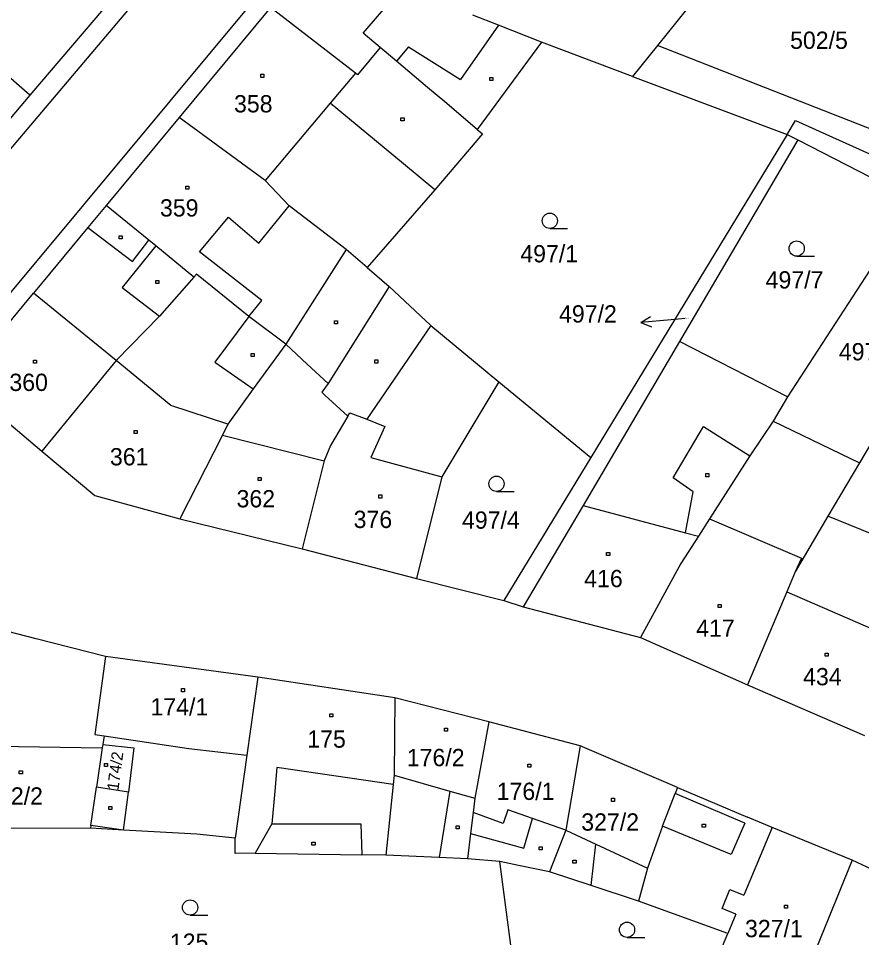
# Model space of a CAD drawing. Extents: x -795483 to -789093, y -1112258 to -1108741.
# Drawn here: x -791336.2 to -791253.2, y -1110577.6 to -1110487.2 of the extents above; entities that cross this region are included whole.
import ezdxf

# ---------------------------------------------------------------- set-up
doc = ezdxf.new("R2010")
doc.units = 0
for name, color, linetype in [('Komunikace', 7, 'Continuous'), ('Vrstva 1', 7, 'Continuous'), ('Vrstva 14', 7, 'Continuous'), ('Vrstva 15', 7, 'Continuous'), ('Vrstva 16', 7, 'Continuous'), ('Vrstva 2', 7, 'Continuous'), ('Vrstva 23', 7, 'Continuous'), ('Vrstva 25', 7, 'Continuous')]:
    doc.layers.add(name, color=color, linetype=linetype)

msp = doc.modelspace()

# ---------------------------------------------------------------- linework, layer by layer
at = {"layer": 'Komunikace'}
msp.add_line((-791270.57, -1110516.7), (-791271.95, -1110516.82), dxfattribs=at)
at = {"layer": 'Vrstva 1'}
for p, q in [((-791297.28, -1110453.09), (-791372.43, -1110541.87)), ((-791344.33, -1110522.99), (-791290.4, -1110458.27)), ((-791261.57, -1110475.29), (-791273.3, -1110489.84)), ((-791323.14, -1110480.73), (-791335.06, -1110494.73)), ((-791311.39, -1110486.1), (-791320.38, -1110496.93)), ((-791303.03, -1110492.56), (-791311.39, -1110486.1)), ((-791288.93, -1110487.85), (-791291.48, -1110486.84)), ((-791335.06, -1110494.73), (-791343.4, -1110487.5)), ((-791284.71, -1110489.52), (-791288.93, -1110487.85)), ((-791284.71, -1110489.52), (-791291.03, -1110498.09)), ((-791275.75, -1110492.88), (-791284.71, -1110489.52)), ((-791300.58, -1110490.04), (-791302.83, -1110492.72)), ((-791298.98, -1110491.38), (-791300.58, -1110490.04)), ((-791273.3, -1110489.84), (-791275.75, -1110492.88)), ((-791249.32, -1110499.24), (-791273.3, -1110489.84)), ((-791295.92, -1110493.96), (-791298.98, -1110491.38)), ((-791302.83, -1110492.72), (-791303.03, -1110492.56)), ((-791275.75, -1110492.88), (-791260.53, -1110498.59)), ((-791294.22, -1110495.38), (-791295.92, -1110493.96)), ((-791335.06, -1110494.73), (-791341.19, -1110501.91)), ((-791291.03, -1110498.09), (-791294.22, -1110495.38)), ((-791320.38, -1110496.93), (-791327.57, -1110505.59)), ((-791311.91, -1110503.12), (-791320.38, -1110496.93)), ((-791260.53, -1110498.59), (-791259.7, -1110497.22)), ((-791259.7, -1110497.22), (-791187.54, -1110529.65)), ((-791290.53, -1110498.51), (-791295.22, -1110504.03)), ((-791291.03, -1110498.09), (-791290.53, -1110498.51)), ((-791260.53, -1110498.59), (-791279.87, -1110530.35)), ((-791260.53, -1110498.59), (-791259.49, -1110499.12)), ((-791259.49, -1110499.12), (-791271.13, -1110518.96)), ((-791259.49, -1110499.12), (-791247.93, -1110505.04)), ((-791309.54, -1110505.62), (-791311.91, -1110503.12)), ((-791295.22, -1110504.03), (-791301.86, -1110511.68)), ((-791327.57, -1110505.59), (-791329.35, -1110507.73)), ((-791323.36, -1110508.98), (-791327.57, -1110505.59)), ((-791303.92, -1110509.92), (-791309.54, -1110505.62)), ((-791247.93, -1110505.04), (-791260.49, -1110524.4)), ((-791329.35, -1110507.73), (-791334.71, -1110514.19)), ((-791240.25, -1110508.45), (-791253.4, -1110530.9)), ((-791322.67, -1110509.55), (-791323.36, -1110508.98)), ((-791318.93, -1110512.64), (-791322.67, -1110509.55)), ((-791301.86, -1110511.68), (-791303.92, -1110509.92)), ((-791301.86, -1110511.68), (-791299.69, -1110513.55)), ((-791318.93, -1110512.64), (-791322.32, -1110516.47)), ((-791318.67, -1110512.34), (-791318.93, -1110512.64)), ((-791313.52, -1110516.5), (-791318.67, -1110512.34)), ((-791299.69, -1110513.55), (-791305.72, -1110523.1)), ((-791299.69, -1110513.55), (-791295.6, -1110517.39)), ((-791341.95, -1110522.96), (-791334.71, -1110514.19)), ((-791322.32, -1110516.47), (-791326.58, -1110520.82)), ((-791309.87, -1110519.22), (-791313.52, -1110516.5)), ((-791295.6, -1110517.39), (-791288.9, -1110522.91)), ((-791309.87, -1110519.22), (-791313.1, -1110523.61)), ((-791307.76, -1110521.18), (-791309.87, -1110519.22)), ((-791271.13, -1110518.96), (-791280.6, -1110535.09)), ((-791260.49, -1110524.4), (-791271.13, -1110518.96)), ((-791326.58, -1110520.82), (-791333.88, -1110529.73)), ((-791305.72, -1110523.1), (-791307.76, -1110521.18)), ((-791341.95, -1110522.96), (-791333.88, -1110529.73)), ((-791305.72, -1110523.1), (-791306.34, -1110523.95)), ((-791288.9, -1110522.91), (-791294.51, -1110532.25)), ((-791288.9, -1110522.91), (-791279.87, -1110530.35)), ((-791313.1, -1110523.61), (-791315.57, -1110527.1)), ((-791306.34, -1110523.95), (-791306.03, -1110524.23)), ((-791306.03, -1110524.23), (-791303.76, -1110526.31)), ((-791260.49, -1110524.4), (-791261.92, -1110526.8)), ((-791303.76, -1110526.31), (-791305.47, -1110529.2)), ((-791315.57, -1110527.1), (-791316.11, -1110528.17)), ((-791261.92, -1110526.8), (-791264.2, -1110530.2)), ((-791261.92, -1110526.8), (-791253.4, -1110530.9)), ((-791316.11, -1110528.17), (-791320.32, -1110536.39)), ((-791305.47, -1110529.2), (-791306.1, -1110530.68)), ((-791333.88, -1110529.73), (-791328.68, -1110534.1)), ((-791264.2, -1110530.2), (-791268.16, -1110536.39)), ((-791306.1, -1110530.68), (-791308.26, -1110539.35)), ((-791279.87, -1110530.35), (-791288.41, -1110544.43)), ((-791253.4, -1110530.9), (-791256.52, -1110536.12)), ((-791294.51, -1110532.25), (-791297.02, -1110542.28)), ((-791328.68, -1110534.1), (-791320.32, -1110536.39)), ((-791280.6, -1110535.09), (-791286.51, -1110545.05)), ((-791320.32, -1110536.39), (-791308.26, -1110539.35)), ((-791268.16, -1110536.39), (-791269.26, -1110538.11)), ((-791256.52, -1110536.12), (-791259.75, -1110541.62)), ((-791244.67, -1110540.98), (-791256.52, -1110536.12)), ((-791269.26, -1110538.11), (-791271.01, -1110540.79)), ((-791308.26, -1110539.35), (-791297.02, -1110542.28)), ((-791271.01, -1110540.79), (-791274.96, -1110548.08)), ((-791259.75, -1110541.62), (-791260.57, -1110543.57)), ((-791297.02, -1110542.28), (-791288.41, -1110544.43)), ((-791260.57, -1110543.57), (-791264.42, -1110552.73)), ((-791288.41, -1110544.43), (-791286.51, -1110545.05)), ((-791286.51, -1110545.05), (-791274.96, -1110548.08)), ((-791334.44, -1110548.2), (-791338.61, -1110547.13)), ((-791327.64, -1110549.95), (-791334.44, -1110548.2)), ((-791274.96, -1110548.08), (-791264.42, -1110552.73)), ((-791327.64, -1110549.95), (-791328.68, -1110557.61)), ((-791312.63, -1110551.98), (-791327.64, -1110549.95)), ((-791312.63, -1110551.98), (-791313.7, -1110559.63)), ((-791299.15, -1110553.99), (-791312.63, -1110551.98)), ((-791264.42, -1110552.73), (-791252.92, -1110557.72)), ((-791299.15, -1110553.99), (-791299.21, -1110561.6)), ((-791289.88, -1110556.37), (-791299.15, -1110553.99)), ((-791289.88, -1110556.37), (-791291.28, -1110563.88)), ((-791280.89, -1110558.74), (-791289.88, -1110556.37)), ((-791328.68, -1110557.61), (-791327.77, -1110557.73)), ((-791327.77, -1110557.73), (-791327.89, -1110558.59)), ((-791327.94, -1110558.91), (-791328.51, -1110562.79)), ((-791327.89, -1110558.59), (-791327.94, -1110558.91)), ((-791280.89, -1110558.74), (-791282.33, -1110567.02)), ((-791271.33, -1110562.81), (-791280.89, -1110558.74)), ((-791313.7, -1110559.63), (-791314.85, -1110567.81)), ((-791299.21, -1110561.6), (-791299.31, -1110562.52)), ((-791329.07, -1110566.57), (-791328.51, -1110562.79)), ((-791299.31, -1110562.52), (-791300.03, -1110569.48)), ((-791271.33, -1110562.81), (-791271.56, -1110563.42)), ((-791271.33, -1110562.81), (-791264.43, -1110565.75)), ((-791325.85, -1110567.01), (-791325.37, -1110563.28)), ((-791272.79, -1110566.63), (-791271.56, -1110563.42)), ((-791291.28, -1110563.88), (-791291.44, -1110565.29)), ((-791291.44, -1110565.29), (-791291.69, -1110567.35)), ((-791262.02, -1110566.77), (-791264.43, -1110565.75)), ((-791329.11, -1110566.82), (-791340.16, -1110566.85)), ((-791329.07, -1110566.57), (-791329.11, -1110566.82)), ((-791325.85, -1110567.01), (-791329.11, -1110566.82)), ((-791318.65, -1110567.43), (-791325.85, -1110567.01)), ((-791291.69, -1110567.35), (-791291.99, -1110569.83)), ((-791282.33, -1110567.02), (-791283.91, -1110571.12)), ((-791272.79, -1110566.63), (-791274.26, -1110570.77)), ((-791254.13, -1110569.98), (-791262.02, -1110566.77)), ((-791314.85, -1110567.81), (-791318.65, -1110567.43)), ((-791314.86, -1110569.33), (-791314.85, -1110567.81)), ((-791312.89, -1110569.28), (-791314.86, -1110569.33)), ((-791312.89, -1110569.28), (-791302.4, -1110569.44)), ((-791300.03, -1110569.48), (-791302.4, -1110569.44)), ((-791294.77, -1110569.71), (-791300.03, -1110569.48)), ((-791291.99, -1110569.83), (-791294.77, -1110569.71)), ((-791288.81, -1110570.11), (-791291.99, -1110569.83)), ((-791287.74, -1110578.32), (-791288.81, -1110570.11)), ((-791286.96, -1110570.49), (-791288.81, -1110570.11)), ((-791254.13, -1110569.98), (-791257.63, -1110578.6)), ((-791243.9, -1110574.8), (-791254.13, -1110569.98)), ((-791283.91, -1110571.12), (-791286.96, -1110570.49)), ((-791274.26, -1110570.77), (-791275.16, -1110574.02)), ((-791279.81, -1110572.48), (-791283.91, -1110571.12)), ((-791275.16, -1110574.02), (-791279.81, -1110572.48)), ((-791266.37, -1110577.19), (-791275.16, -1110574.02)), ((-791268.06, -1110581.21), (-791266.37, -1110577.19))]:
    msp.add_line(p, q, dxfattribs=at)
msp.add_lwpolyline([(-791327.89, -1110558.59), (-791324.82, -1110558.93), (-791325.37, -1110563.28)], dxfattribs=at)
at = {"layer": 'Vrstva 16'}
for p, q in [((-791274.938, -1110517.086), (-791273.986, -1110516.499)), ((-791271.95, -1110516.82), (-791274.938, -1110517.086)), ((-791274.938, -1110517.086), (-791273.897, -1110517.495))]:
    msp.add_line(p, q, dxfattribs=at)
at = {"layer": 'Vrstva 2'}
for p, q in [((-791302.25, -1110488.63), (-791297.49, -1110483.03)), ((-791288.93, -1110487.85), (-791292.67, -1110493.18)), ((-791300.58, -1110490.04), (-791302.25, -1110488.63)), ((-791297.8, -1110489.98), (-791298.98, -1110491.38)), ((-791297.8, -1110489.98), (-791292.67, -1110493.18)), ((-791303.03, -1110492.56), (-791305.51, -1110495.51)), ((-791305.51, -1110495.51), (-791311.91, -1110503.12)), ((-791298.3, -1110501.48), (-791305.51, -1110495.51)), ((-791295.22, -1110504.03), (-791298.3, -1110501.48)), ((-791312.52, -1110509.27), (-791309.54, -1110505.62)), ((-791318.36, -1110510.14), (-791315.52, -1110506.73)), ((-791315.52, -1110506.73), (-791312.52, -1110509.27)), ((-791329.35, -1110507.73), (-791324.96, -1110511.08)), ((-791322.67, -1110509.55), (-791325.98, -1110513.65)), ((-791324.96, -1110511.08), (-791323.36, -1110508.98)), ((-791312.25, -1110514.93), (-791318.36, -1110510.14)), ((-791303.92, -1110509.92), (-791309.87, -1110519.22)), ((-791325.98, -1110513.65), (-791322.32, -1110516.47)), ((-791326.58, -1110520.82), (-791334.71, -1110514.19)), ((-791313.52, -1110516.5), (-791312.25, -1110514.93)), ((-791313.52, -1110516.5), (-791316.85, -1110520.99)), ((-791295.6, -1110517.39), (-791301.9, -1110526.61)), ((-791321.19, -1110525.25), (-791326.58, -1110520.82)), ((-791316.85, -1110520.99), (-791313.1, -1110523.61)), ((-791315.57, -1110527.1), (-791321.19, -1110525.25)), ((-791303.76, -1110526.31), (-791303.57, -1110525.96)), ((-791303.57, -1110525.96), (-791301.9, -1110526.61)), ((-791301.9, -1110526.61), (-791300.14, -1110527.31)), ((-791300.14, -1110527.31), (-791301.51, -1110530.38)), ((-791271.76, -1110532.38), (-791268.75, -1110527.32)), ((-791268.75, -1110527.32), (-791264.2, -1110530.2)), ((-791316.11, -1110528.17), (-791306.1, -1110530.68)), ((-791301.51, -1110530.38), (-791294.51, -1110532.25)), ((-791269.78, -1110533.75), (-791271.76, -1110532.38)), ((-791270.53, -1110537.78), (-791269.78, -1110533.75)), ((-791280.6, -1110535.09), (-791270.53, -1110537.78)), ((-791268.16, -1110536.39), (-791259.12, -1110540.27)), ((-791270.53, -1110537.78), (-791269.26, -1110538.11)), ((-791259.12, -1110540.27), (-791259.75, -1110541.62)), ((-791260.57, -1110543.57), (-791249.9, -1110548.21)), ((-791327.77, -1110557.73), (-791319.43, -1110558.98)), ((-791344.4, -1110558.68), (-791327.94, -1110558.91)), ((-791319.43, -1110558.98), (-791313.7, -1110559.63)), ((-791310.77, -1110560.87), (-791310.97, -1110563.2)), ((-791299.31, -1110562.52), (-791310.77, -1110560.87)), ((-791299.21, -1110561.6), (-791293.73, -1110563.17)), ((-791325.37, -1110563.28), (-791328.51, -1110562.79)), ((-791310.97, -1110563.2), (-791311.24, -1110566.41)), ((-791293.73, -1110563.17), (-791294.77, -1110569.71)), ((-791293.73, -1110563.17), (-791291.28, -1110563.88)), ((-791264.69, -1110566.35), (-791271.56, -1110563.42)), ((-791288.49, -1110566.36), (-791291.44, -1110565.29)), ((-791288.02, -1110565.02), (-791288.49, -1110566.36)), ((-791285.6, -1110565.87), (-791288.02, -1110565.02)), ((-791311.24, -1110566.41), (-791312.89, -1110569.28)), ((-791311.24, -1110566.41), (-791308.34, -1110566.4)), ((-791308.34, -1110566.4), (-791305.74, -1110566.4)), ((-791305.74, -1110566.4), (-791302.49, -1110566.4)), ((-791302.49, -1110566.4), (-791302.4, -1110569.44)), ((-791286.46, -1110568.8), (-791285.6, -1110565.87)), ((-791282.33, -1110567.02), (-791285.6, -1110565.87)), ((-791264.69, -1110566.35), (-791266.05, -1110569.43)), ((-791325.85, -1110567.01), (-791329.07, -1110566.57)), ((-791291.69, -1110567.35), (-791286.46, -1110568.8)), ((-791282.33, -1110567.02), (-791279.37, -1110568.39)), ((-791266.05, -1110569.43), (-791272.79, -1110566.63)), ((-791262.02, -1110566.77), (-791264.8, -1110573.43)), ((-791279.81, -1110572.48), (-791279.37, -1110568.39)), ((-791279.37, -1110568.39), (-791274.26, -1110570.77)), ((-791266.92, -1110574.73), (-791266.16, -1110572.87)), ((-791266.16, -1110572.87), (-791264.8, -1110573.43)), ((-791265.58, -1110575.29), (-791266.92, -1110574.73)), ((-791265.58, -1110575.29), (-791266.37, -1110577.19))]:
    msp.add_line(p, q, dxfattribs=at)
at = {"layer": 'Vrstva 23'}
for p, q in [((-791283.89, -1110507.83), (-791282.14, -1110507.83)), ((-791259.59, -1110510.56), (-791257.84, -1110510.56)), ((-791289.14, -1110533.7), (-791287.39, -1110533.7)), ((-791319.3, -1110575.38), (-791317.55, -1110575.38)), ((-791276.29, -1110577.57), (-791274.54, -1110577.57))]:
    msp.add_line(p, q, dxfattribs=at)
for centre in [(-791283.89, -1110507.08), (-791259.59, -1110509.81), (-791289.14, -1110532.95), (-791319.3, -1110574.63), (-791276.29, -1110576.82)]:
    msp.add_circle(centre, 0.75, dxfattribs=at)
at = {"layer": 'Vrstva 25'}
for p, q in [((-791312.33, -1110492.67), (-791312.03, -1110492.67)), ((-791312.33, -1110492.97), (-791312.33, -1110492.67)), ((-791312.03, -1110492.97), (-791312.33, -1110492.97)), ((-791312.03, -1110492.67), (-791312.03, -1110492.97)), ((-791289.81, -1110492.97), (-791289.51, -1110492.97)), ((-791289.81, -1110493.27), (-791289.81, -1110492.97)), ((-791289.51, -1110493.27), (-791289.81, -1110493.27)), ((-791289.51, -1110492.97), (-791289.51, -1110493.27)), ((-791298.54, -1110496.95), (-791298.24, -1110496.95)), ((-791298.54, -1110497.25), (-791298.54, -1110496.95)), ((-791298.24, -1110497.25), (-791298.54, -1110497.25)), ((-791298.24, -1110496.95), (-791298.24, -1110497.25)), ((-791319.73, -1110503.67), (-791319.43, -1110503.67)), ((-791319.73, -1110503.97), (-791319.73, -1110503.67)), ((-791319.43, -1110503.97), (-791319.73, -1110503.97)), ((-791319.43, -1110503.67), (-791319.43, -1110503.97)), ((-791326.27, -1110508.57), (-791325.97, -1110508.57)), ((-791326.27, -1110508.87), (-791326.27, -1110508.57)), ((-791325.97, -1110508.57), (-791325.97, -1110508.87)), ((-791325.97, -1110508.87), (-791326.27, -1110508.87)), ((-791322.68, -1110512.94), (-791322.38, -1110512.94)), ((-791322.68, -1110513.24), (-791322.68, -1110512.94)), ((-791322.38, -1110512.94), (-791322.38, -1110513.24)), ((-791322.38, -1110513.24), (-791322.68, -1110513.24)), ((-791305.08, -1110516.92), (-791304.78, -1110516.92)), ((-791305.08, -1110517.22), (-791305.08, -1110516.92)), ((-791304.78, -1110517.22), (-791305.08, -1110517.22)), ((-791304.78, -1110516.92), (-791304.78, -1110517.22)), ((-791313.3, -1110520.13), (-791313, -1110520.13)), ((-791313.3, -1110520.43), (-791313.3, -1110520.13)), ((-791313, -1110520.13), (-791313, -1110520.43)), ((-791334.7, -1110520.78), (-791334.4, -1110520.78)), ((-791334.7, -1110521.08), (-791334.7, -1110520.78)), ((-791334.4, -1110521.08), (-791334.7, -1110521.08)), ((-791334.4, -1110520.78), (-791334.4, -1110521.08)), ((-791313, -1110520.43), (-791313.3, -1110520.43)), ((-791301.11, -1110520.77), (-791300.81, -1110520.77)), ((-791301.11, -1110521.07), (-791301.11, -1110520.77)), ((-791300.81, -1110521.07), (-791301.11, -1110521.07)), ((-791300.81, -1110520.77), (-791300.81, -1110521.07)), ((-791324.8, -1110527.7), (-791324.5, -1110527.7)), ((-791324.8, -1110528), (-791324.8, -1110527.7)), ((-791324.5, -1110528), (-791324.8, -1110528)), ((-791324.5, -1110527.7), (-791324.5, -1110528)), ((-791268.53, -1110531.95), (-791268.23, -1110531.95)), ((-791268.53, -1110532.25), (-791268.53, -1110531.95)), ((-791268.23, -1110531.95), (-791268.23, -1110532.25)), ((-791312.61, -1110532.34), (-791312.31, -1110532.34)), ((-791312.61, -1110532.64), (-791312.61, -1110532.34)), ((-791312.31, -1110532.64), (-791312.61, -1110532.64)), ((-791312.31, -1110532.34), (-791312.31, -1110532.64)), ((-791268.23, -1110532.25), (-791268.53, -1110532.25)), ((-791300.71, -1110534.05), (-791300.41, -1110534.05)), ((-791300.71, -1110534.35), (-791300.71, -1110534.05)), ((-791300.41, -1110534.35), (-791300.71, -1110534.35)), ((-791300.41, -1110534.05), (-791300.41, -1110534.35)), ((-791278.3, -1110539.7), (-791278, -1110539.7)), ((-791278.3, -1110540), (-791278.3, -1110539.7)), ((-791278, -1110540), (-791278.3, -1110540)), ((-791278, -1110539.7), (-791278, -1110540)), ((-791267.32, -1110544.83), (-791267.02, -1110544.83)), ((-791267.32, -1110545.13), (-791267.32, -1110544.83)), ((-791267.02, -1110545.13), (-791267.32, -1110545.13)), ((-791267.02, -1110544.83), (-791267.02, -1110545.13)), ((-791256.78, -1110549.6), (-791256.48, -1110549.6)), ((-791256.78, -1110549.9), (-791256.78, -1110549.6)), ((-791256.48, -1110549.9), (-791256.78, -1110549.9)), ((-791256.48, -1110549.6), (-791256.48, -1110549.9)), ((-791320.14, -1110553.1), (-791319.84, -1110553.1)), ((-791320.14, -1110553.4), (-791320.14, -1110553.1)), ((-791319.84, -1110553.4), (-791320.14, -1110553.4)), ((-791319.84, -1110553.1), (-791319.84, -1110553.4)), ((-791305.55, -1110555.59), (-791305.25, -1110555.59)), ((-791305.55, -1110555.89), (-791305.55, -1110555.59)), ((-791305.25, -1110555.59), (-791305.25, -1110555.89)), ((-791305.25, -1110555.89), (-791305.55, -1110555.89)), ((-791294.27, -1110557), (-791293.97, -1110557)), ((-791294.27, -1110557.3), (-791294.27, -1110557)), ((-791293.97, -1110557.3), (-791294.27, -1110557.3)), ((-791293.97, -1110557), (-791293.97, -1110557.3)), ((-791327.73, -1110560.45), (-791327.43, -1110560.45)), ((-791327.73, -1110560.75), (-791327.73, -1110560.45)), ((-791327.43, -1110560.75), (-791327.73, -1110560.75)), ((-791327.43, -1110560.45), (-791327.43, -1110560.75)), ((-791286.06, -1110560.54), (-791285.76, -1110560.54)), ((-791286.06, -1110560.84), (-791286.06, -1110560.54)), ((-791285.76, -1110560.84), (-791286.06, -1110560.84)), ((-791285.76, -1110560.54), (-791285.76, -1110560.84)), ((-791336.11, -1110561.19), (-791335.81, -1110561.19)), ((-791336.11, -1110561.49), (-791336.11, -1110561.19)), ((-791335.81, -1110561.49), (-791336.11, -1110561.49)), ((-791335.81, -1110561.19), (-791335.81, -1110561.49)), ((-791327.31, -1110564.69), (-791327.01, -1110564.69)), ((-791327.31, -1110564.99), (-791327.31, -1110564.69)), ((-791327.01, -1110564.69), (-791327.01, -1110564.99)), ((-791277.82, -1110563.89), (-791277.52, -1110563.89)), ((-791277.82, -1110564.19), (-791277.82, -1110563.89)), ((-791277.52, -1110564.19), (-791277.82, -1110564.19)), ((-791277.52, -1110563.89), (-791277.52, -1110564.19)), ((-791327.01, -1110564.99), (-791327.31, -1110564.99)), ((-791268.88, -1110566.42), (-791268.58, -1110566.42)), ((-791268.88, -1110566.72), (-791268.88, -1110566.42)), ((-791268.58, -1110566.42), (-791268.58, -1110566.72)), ((-791293.12, -1110566.6), (-791292.82, -1110566.6)), ((-791293.12, -1110566.9), (-791293.12, -1110566.6)), ((-791292.82, -1110566.9), (-791293.12, -1110566.9)), ((-791292.82, -1110566.6), (-791292.82, -1110566.9)), ((-791268.58, -1110566.72), (-791268.88, -1110566.72)), ((-791307.3, -1110568.19), (-791307, -1110568.19)), ((-791307.3, -1110568.49), (-791307.3, -1110568.19)), ((-791307, -1110568.19), (-791307, -1110568.49)), ((-791307, -1110568.49), (-791307.3, -1110568.49)), ((-791284.93, -1110568.67), (-791284.63, -1110568.67)), ((-791284.93, -1110568.97), (-791284.93, -1110568.67)), ((-791284.63, -1110568.97), (-791284.93, -1110568.97)), ((-791284.63, -1110568.67), (-791284.63, -1110568.97)), ((-791281.61, -1110569.97), (-791281.31, -1110569.97)), ((-791281.61, -1110570.27), (-791281.61, -1110569.97)), ((-791281.31, -1110569.97), (-791281.31, -1110570.27)), ((-791281.31, -1110570.27), (-791281.61, -1110570.27)), ((-791260.8, -1110574.41), (-791260.5, -1110574.41)), ((-791260.8, -1110574.71), (-791260.8, -1110574.41)), ((-791260.5, -1110574.41), (-791260.5, -1110574.71)), ((-791260.5, -1110574.71), (-791260.8, -1110574.71))]:
    msp.add_line(p, q, dxfattribs=at)

# ---------------------------------------------------------------- texts
at = {"layer": 'Vrstva 14'}
for s, height, p in [('502/5', 1.7, (-791260.242, -1110490.17)), ('497/1', 1.7, (-791286.796, -1110511.17)), ('497/7', 1.7, (-791262.649, -1110513.74)), ('497/2', 0.1, (-791270.57, -1110516.7)), ('497/8', 1.7, (-791255.442, -1110520.81)), ('497/4', 1.7, (-791292.538, -1110537.37)), ('125', 1.7, (-791321.286, -1110578.89))]:
    msp.add_text(s, height=height, dxfattribs=at).set_placement(p)
at = {"layer": 'Vrstva 15'}
for s, p in [('358', (-791314.973, -1110496.42)), ('359', (-791322.263, -1110506.66)), ('360', (-791337.086, -1110523.82)), ('361', (-791327.19, -1110531.14)), ('362', (-791314.727, -1110535.27)), ('376', (-791303.203, -1110537.3)), ('416', (-791280.506, -1110543.12)), ('417', (-791269.482, -1110548)), ('434', (-791258.958, -1110552.77)), ('174/1', (-791323.199, -1110555.74)), ('175', (-791307.763, -1110558.91)), ('176/2', (-791297.97, -1110560.73)), ('172/2', (-791339.469, -1110564.51)), ('176/1', (-791289.123, -1110564.05)), ('327/2', (-791280.796, -1110567.07)), ('327/1', (-791264.68, -1110577.55))]:
    msp.add_text(s, height=1.7, dxfattribs=at).set_placement(p)
msp.add_text('174/2', height=1.14, rotation=82.47186, dxfattribs=at).set_placement((-791326.357, -1110563.167))
at = {"layer": 'Vrstva 16'}
msp.add_text('497/2', height=1.7, dxfattribs=at).set_placement((-791282.985, -1110517.09))

doc.saveas('drawing.dxf')
